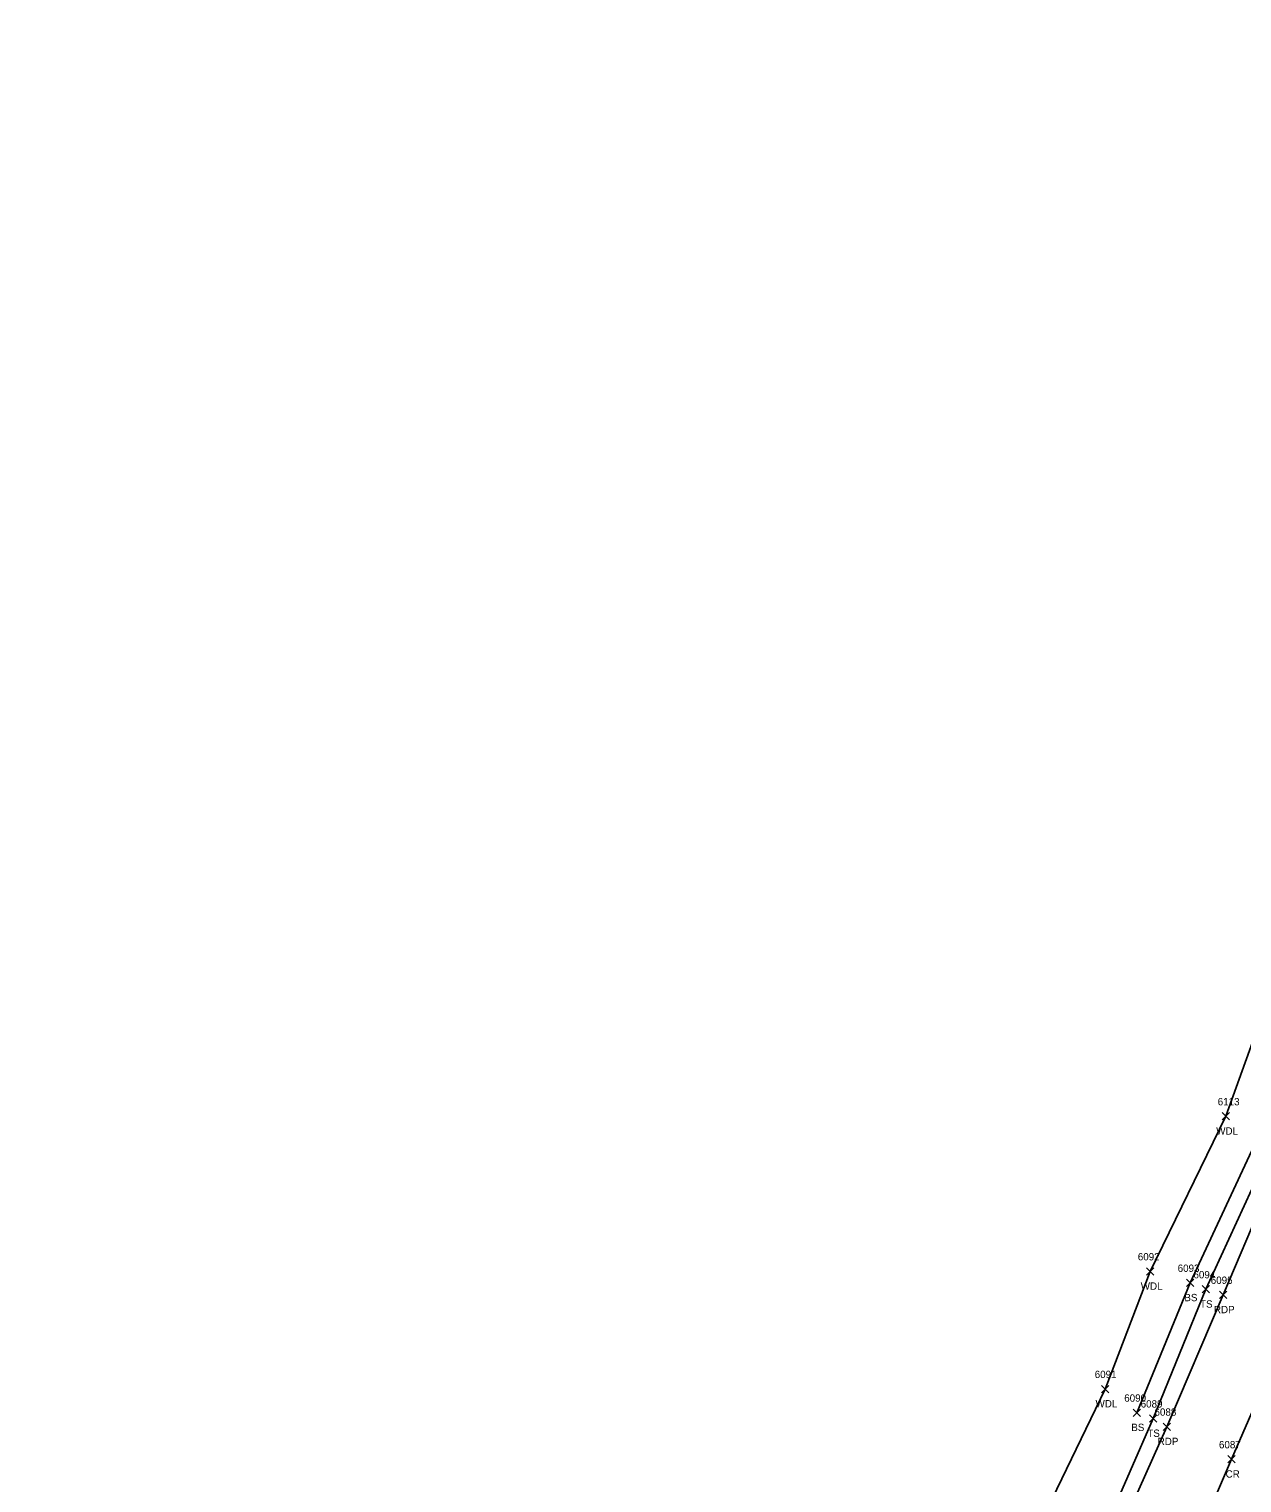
# Model space of a CAD drawing. Extents: x 1611797 to 1633212, y 298978 to 305475.
# Drawn here: x 1622629.3 to 1622960, y 302169.3 to 302565.8 of the extents above; entities that cross this region are included whole.
import ezdxf

# ---------------------------------------------------------------- set-up
doc = ezdxf.new("R2010")
doc.units = 0
for name, color, linetype in [('L_A', 7, 'Continuous'), ('L_I', 7, 'Continuous'), ('L_TIC', 7, 'Continuous'), ('LAWA', 7, 'Continuous'), ('LELB', 7, 'Continuous'), ('P_A', 7, 'Continuous'), ('P_I', 7, 'Continuous'), ('P_TIC', 7, 'Continuous'), ('PET', 7, 'Continuous'), ('PRC', 7, 'Continuous')]:
    doc.layers.add(name, color=color, linetype=linetype)

msp = doc.modelspace()

# ---------------------------------------------------------------- linework, layer by layer
at = {"layer": 'L_TIC'}
for points in [[(1622954.61, 302268.3), (1622956.61, 302270.3)], [(1622956.61, 302268.3), (1622954.61, 302270.3)], [(1622934.02, 302226), (1622936.02, 302228)], [(1622936.02, 302226), (1622934.02, 302228)], [(1622944.9, 302222.87), (1622946.9, 302224.87)], [(1622946.9, 302222.87), (1622944.9, 302224.87)], [(1622949.2, 302221.12), (1622951.2, 302223.12)], [(1622951.2, 302221.12), (1622949.2, 302223.12)], [(1622921.7, 302193.91), (1622923.7, 302195.91)], [(1622923.7, 302193.91), (1622921.7, 302195.91)], [(1622930.41, 302187.46), (1622932.41, 302189.46)], [(1622932.41, 302187.46), (1622930.41, 302189.46)], [(1622934.82, 302185.87), (1622936.82, 302187.87)], [(1622936.82, 302185.87), (1622934.82, 302187.87)]]:
    msp.add_lwpolyline(points, dxfattribs=at)
at = {"layer": 'LAWA'}
msp.add_lwpolyline([(1622629.31, 301519.57), (1622648.55, 301554.37), (1622664.62, 301587.8), (1622679.92, 301624.12), (1622695.98, 301658.78), (1622711.22, 301695.78), (1622726.95, 301734.16), (1622740.87, 301768.52), (1622755.14, 301811.42), (1622771.04, 301843.63), (1622788.09, 301881.91), (1622808.18, 301922.72), (1622823.47, 301955.6), (1622839.78, 301995.94), (1622853.69, 302036.53), (1622871.34, 302077.8), (1622889.2, 302115.36), (1622900.36, 302148.59), (1622922.7, 302194.91), (1622935.02, 302227), (1622955.61, 302269.3), (1622974.66, 302322.11)], dxfattribs=at)
at = {"layer": 'LELB'}
for points in [[(1622931.41, 302188.46), (1622945.9, 302223.87), (1622965.15, 302265.23), (1622981.73, 302318.97), (1623007.17, 302368.65), (1623023.76, 302413.43), (1623043.88, 302464.02), (1623063.71, 302502.31), (1623083.53, 302541.97), (1623092.52, 302557.35), (1623082.99, 302565.85)], [(1622643, 301512.06), (1622661.31, 301549.35), (1622677.51, 301586.51), (1622691.37, 301620.02), (1622707.1, 301653.53), (1622721.75, 301687.85), (1622737.9, 301726.61), (1622754.91, 301765.49), (1622771.04, 301804.05), (1622784.95, 301836.58), (1622802.84, 301876.81), (1622819.3, 301916.18), (1622833.77, 301948.78), (1622851.03, 301989.78), (1622867.88, 302029.76), (1622885.49, 302071.56), (1622902.14, 302111.43), (1622917.02, 302143.8), (1622935.82, 302186.87), (1622950.2, 302222.12), (1622969.04, 302263.04)]]:
    msp.add_lwpolyline(points, dxfattribs=at)
at = {"layer": 'P_TIC'}
for points in [[(1622953.91, 302219.6), (1622955.91, 302221.6)], [(1622955.91, 302219.6), (1622953.91, 302221.6)], [(1622938.57, 302183.64), (1622940.57, 302185.64)], [(1622940.57, 302183.64), (1622938.57, 302185.64)], [(1622956.15, 302174.75), (1622958.15, 302176.75)], [(1622958.15, 302174.75), (1622956.15, 302176.75)]]:
    msp.add_lwpolyline(points, dxfattribs=at)
at = {"layer": 'PET'}
msp.add_lwpolyline([(1622648.26, 301509.67), (1622665.21, 301547.65), (1622681.33, 301585.73), (1622695.37, 301617.98), (1622710.24, 301652.42), (1622725.24, 301685.81), (1622742.04, 301725.41), (1622758.88, 301763.93), (1622775.24, 301802.31), (1622789.18, 301834.69), (1622806.59, 301875.58), (1622823.24, 301913.81), (1622837.58, 301947.53), (1622854.56, 301988.08), (1622872.12, 302028.45), (1622889.38, 302069.51), (1622906.69, 302110.12), (1622920.84, 302142.69), (1622939.57, 302184.64), (1622954.91, 302220.6), (1622972.44, 302261.85)], dxfattribs=at)
at = {"layer": 'PRC'}
msp.add_lwpolyline([(1622666.77, 301501.34), (1622684.44, 301540.78), (1622698.59, 301575.31), (1622713.87, 301609.52), (1622729.01, 301644.42), (1622743.12, 301676.89), (1622759.85, 301716.06), (1622777.36, 301756.12), (1622793.76, 301794.22), (1622808.13, 301826.76), (1622825.32, 301867.31), (1622841.48, 301905.46), (1622856.61, 301940.95), (1622872.28, 301978.08), (1622890.25, 302020.71), (1622907.64, 302061.05), (1622925.87, 302103.21), (1622941.24, 302138.62), (1622957.15, 302175.75), (1622973.3, 302212.68)], dxfattribs=at)

# ---------------------------------------------------------------- texts
at = {"layer": 'L_A'}
for s, p in [('WDL', (1622953.02, 302264.3)), ('WDL', (1622932.44, 302222)), ('BS', (1622944.34, 302218.87)), ('TS', (1622948.61, 302217.12)), ('WDL', (1622920.12, 302189.91)), ('BS', (1622929.85, 302183.46)), ('TS', (1622934.23, 302181.87))]:
    msp.add_text(s, height=2, dxfattribs=at).set_placement(p)
at = {"layer": 'L_I'}
for s, p in [('6113', (1622953.43, 302272.3)), ('6092', (1622931.64, 302230)), ('6093', (1622942.51, 302226.87)), ('6094', (1622946.81, 302225.12)), ('6091', (1622919.89, 302197.91)), ('6090', (1622927.94, 302191.46)), ('6089', (1622932.42, 302189.87))]:
    msp.add_text(s, height=2, dxfattribs=at).set_placement(p)
at = {"layer": 'P_A'}
for s, p in [('RDP', (1622952.4, 302215.6)), ('RDP', (1622937.06, 302179.64)), ('CR', (1622955.59, 302170.75))]:
    msp.add_text(s, height=2, dxfattribs=at).set_placement(p)
at = {"layer": 'P_I'}
for s, p in [('6095', (1622951.53, 302223.6)), ('6088', (1622936.19, 302187.64)), ('6087', (1622953.77, 302178.75))]:
    msp.add_text(s, height=2, dxfattribs=at).set_placement(p)

doc.saveas('drawing.dxf')
